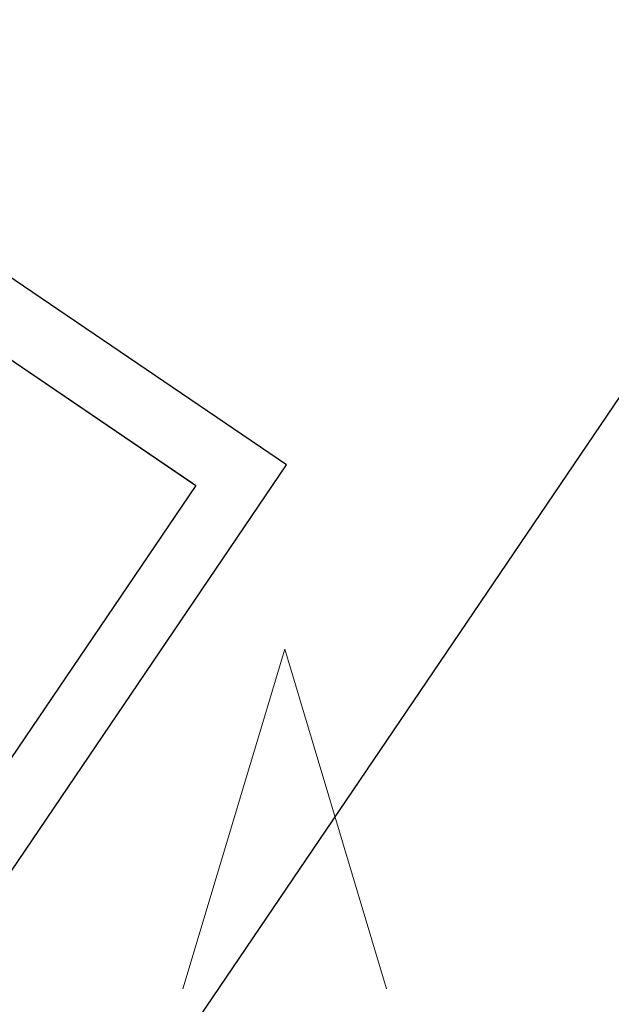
# Model space of a CAD drawing. Header units: metres. Extents: x 7482748 to 7484637, y 5684406 to 5687014.
# Tile 287 of 295: x 7484508.9 to 7484510.65, y 5686558.56 to 5686561.45. Entities that reach past the tile are written whole.
import ezdxf

# ---------------------------------------------------------------- set-up
doc = ezdxf.new("R2010")
doc.units = ezdxf.units.M
doc.header["$MEASUREMENT"] = 0
doc.layers.add('POMIAR', color=7, linetype='Continuous', lineweight=0)
doc.layers.add('projektowane obiekty', color=5, linetype='Continuous', lineweight=35)

# ---------------------------------------------------------------- blocks, each defined once
blk = doc.blocks.new('PTTL03')
at = {"color": 0}
for p, q in [((2.2, -3), (2.5, -2)), ((2.5, -2), (2.8, -3))]:
    blk.add_line(p, q, dxfattribs=at)
blk = doc.blocks.new('zw$D414')
at = {"layer": 'projektowane obiekty', "lineweight": 30}
for p, q in [((11.55, 2.94), (9.285, 2.94)), ((11.55, 1.04), (11.55, 2.94)), ((9.285, 2.74), (11.35, 2.74)), ((9.3, 2.74), (11.363, 2.74)), ((9.3, 2.74), (11.363, 2.74)), ((11.363, 2.74), (11.363, 1.24)), ((11.363, 2.74), (11.363, 1.24))]:
    blk.add_line(p, q, dxfattribs=at)

msp = doc.modelspace()

# ---------------------------------------------------------------- linework, layer by layer
at = {"linetype": 'Continuous'}
msp.add_line((7484512.0136, 5686562.32383), (7484504.95275, 5686551.91781), dxfattribs=at)

# ---------------------------------------------------------------- block references
at = {"linetype": 'Continuous', "rotation": 325.8417172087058}
msp.add_blockref('zw$D414', (7484498.48247, 5686564.19707), dxfattribs=at)
at = {"layer": 'POMIAR'}
msp.add_blockref('PTTL03', (7484507.18508, 5686561.60286), dxfattribs=at)

doc.saveas('drawing.dxf')
